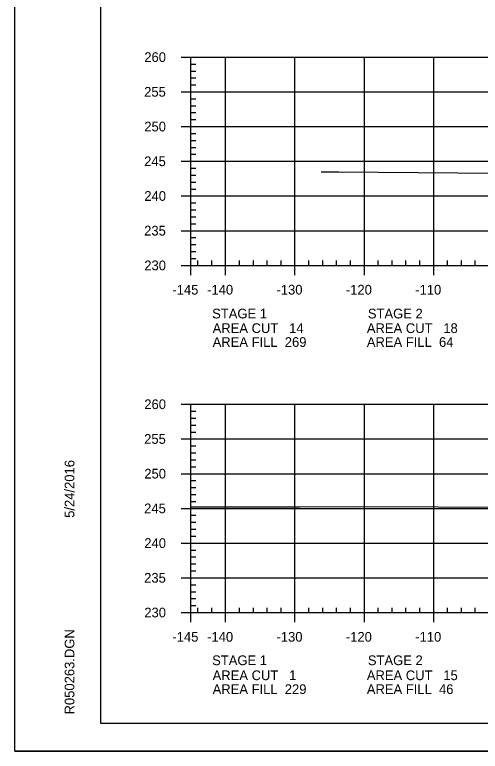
# Model space of a CAD drawing. Extents: x 1365647 to 1367999, y 387113 to 400173.
# Drawn here: x 1365723.7 to 1365790.8, y 397826.3 to 397932.4 of the extents above; entities that cross this region are included whole.
import ezdxf

# ---------------------------------------------------------------- set-up
doc = ezdxf.new("R2010")
doc.units = 0
for name, color, linetype in [('R_Axis', 7, 'Continuous'), ('R_Axis Annot', 7, 'Continuous'), ('R_Border', 7, 'Continuous'), ('R_Exist Surface', 7, 'Continuous'), ('R_Grid', 7, 'Continuous'), ('R_No Plot', 7, 'Continuous')]:
    doc.layers.add(name, color=color, linetype=linetype)

msp = doc.modelspace()

# ---------------------------------------------------------------- linework, layer by layer
at = {"layer": 'R_Axis'}
for p, q in [((1365747.69, 397926.28), (1365749.09, 397926.28)), ((1365749.09, 397896.28), (1365749.09, 397926.28)), ((1365749.09, 397925.28), (1365749.79, 397925.28)), ((1365749.09, 397924.28), (1365749.79, 397924.28)), ((1365749.09, 397923.28), (1365749.79, 397923.28)), ((1365749.09, 397922.28), (1365749.79, 397922.28)), ((1365747.69, 397921.28), (1365749.09, 397921.28)), ((1365749.09, 397920.28), (1365749.79, 397920.28)), ((1365749.09, 397919.28), (1365749.79, 397919.28)), ((1365749.09, 397918.28), (1365749.79, 397918.28)), ((1365749.09, 397917.28), (1365749.79, 397917.28)), ((1365747.69, 397916.28), (1365749.09, 397916.28)), ((1365749.09, 397915.28), (1365749.79, 397915.28)), ((1365749.09, 397914.28), (1365749.79, 397914.28)), ((1365749.09, 397913.28), (1365749.79, 397913.28)), ((1365749.09, 397912.28), (1365749.79, 397912.28)), ((1365747.69, 397911.28), (1365749.09, 397911.28)), ((1365749.09, 397910.28), (1365749.79, 397910.28)), ((1365749.09, 397909.28), (1365749.79, 397909.28)), ((1365749.09, 397908.28), (1365749.79, 397908.28)), ((1365749.09, 397907.28), (1365749.79, 397907.28)), ((1365747.69, 397906.28), (1365749.09, 397906.28)), ((1365749.09, 397905.28), (1365749.79, 397905.28)), ((1365749.09, 397904.28), (1365749.79, 397904.28)), ((1365749.09, 397903.28), (1365749.79, 397903.28)), ((1365749.09, 397902.28), (1365749.79, 397902.28)), ((1365747.69, 397901.28), (1365749.09, 397901.28)), ((1365749.09, 397900.28), (1365749.79, 397900.28)), ((1365749.09, 397899.28), (1365749.79, 397899.28)), ((1365749.09, 397898.28), (1365749.79, 397898.28)), ((1365749.09, 397897.28), (1365749.79, 397897.28)), ((1365749.09, 397896.28), (1365749.09, 397896.98)), ((1365750.09, 397896.28), (1365750.09, 397896.98)), ((1365752.09, 397896.28), (1365752.09, 397896.98)), ((1365756.09, 397896.28), (1365756.09, 397896.98)), ((1365758.09, 397896.28), (1365758.09, 397896.98)), ((1365760.09, 397896.28), (1365760.09, 397896.98)), ((1365762.09, 397896.28), (1365762.09, 397896.98)), ((1365766.09, 397896.28), (1365766.09, 397896.98)), ((1365768.09, 397896.28), (1365768.09, 397896.98)), ((1365770.09, 397896.28), (1365770.09, 397896.98)), ((1365772.09, 397896.28), (1365772.09, 397896.98)), ((1365776.09, 397896.28), (1365776.09, 397896.98)), ((1365778.09, 397896.28), (1365778.09, 397896.98)), ((1365780.09, 397896.28), (1365780.09, 397896.98)), ((1365782.09, 397896.28), (1365782.09, 397896.98)), ((1365786.09, 397896.28), (1365786.09, 397896.98)), ((1365788.09, 397896.28), (1365788.09, 397896.98)), ((1365790.09, 397896.28), (1365790.09, 397896.98)), ((1365747.69, 397896.28), (1365749.09, 397896.28)), ((1365749.09, 397896.28), (1366039.09, 397896.28)), ((1365749.09, 397894.88), (1365749.09, 397896.28)), ((1365754.09, 397894.88), (1365754.09, 397896.28)), ((1365764.09, 397894.88), (1365764.09, 397896.28)), ((1365774.09, 397894.88), (1365774.09, 397896.28)), ((1365784.09, 397894.88), (1365784.09, 397896.28)), ((1365747.69, 397876.28), (1365749.09, 397876.28)), ((1365749.09, 397846.28), (1365749.09, 397876.28)), ((1365749.09, 397875.28), (1365749.79, 397875.28)), ((1365749.09, 397874.28), (1365749.79, 397874.28)), ((1365749.09, 397873.28), (1365749.79, 397873.28)), ((1365749.09, 397872.28), (1365749.79, 397872.28)), ((1365747.69, 397871.28), (1365749.09, 397871.28)), ((1365749.09, 397870.28), (1365749.79, 397870.28)), ((1365749.09, 397869.28), (1365749.79, 397869.28)), ((1365749.09, 397868.28), (1365749.79, 397868.28)), ((1365749.09, 397867.28), (1365749.79, 397867.28)), ((1365747.69, 397866.28), (1365749.09, 397866.28)), ((1365749.09, 397865.28), (1365749.79, 397865.28)), ((1365749.09, 397864.28), (1365749.79, 397864.28)), ((1365749.09, 397863.28), (1365749.79, 397863.28)), ((1365749.09, 397862.28), (1365749.79, 397862.28)), ((1365747.69, 397861.28), (1365749.09, 397861.28)), ((1365749.09, 397860.28), (1365749.79, 397860.28)), ((1365749.09, 397859.28), (1365749.79, 397859.28)), ((1365749.09, 397858.28), (1365749.79, 397858.28)), ((1365749.09, 397857.28), (1365749.79, 397857.28)), ((1365747.69, 397856.28), (1365749.09, 397856.28)), ((1365749.09, 397855.28), (1365749.79, 397855.28)), ((1365749.09, 397854.28), (1365749.79, 397854.28)), ((1365749.09, 397853.28), (1365749.79, 397853.28)), ((1365749.09, 397852.28), (1365749.79, 397852.28)), ((1365747.69, 397851.28), (1365749.09, 397851.28)), ((1365749.09, 397850.28), (1365749.79, 397850.28)), ((1365749.09, 397849.28), (1365749.79, 397849.28)), ((1365749.09, 397848.28), (1365749.79, 397848.28)), ((1365749.09, 397847.28), (1365749.79, 397847.28)), ((1365749.09, 397846.28), (1365749.09, 397846.98)), ((1365750.09, 397846.28), (1365750.09, 397846.98)), ((1365752.09, 397846.28), (1365752.09, 397846.98)), ((1365756.09, 397846.28), (1365756.09, 397846.98)), ((1365758.09, 397846.28), (1365758.09, 397846.98)), ((1365760.09, 397846.28), (1365760.09, 397846.98)), ((1365762.09, 397846.28), (1365762.09, 397846.98)), ((1365766.09, 397846.28), (1365766.09, 397846.98)), ((1365768.09, 397846.28), (1365768.09, 397846.98)), ((1365770.09, 397846.28), (1365770.09, 397846.98)), ((1365772.09, 397846.28), (1365772.09, 397846.98)), ((1365776.09, 397846.28), (1365776.09, 397846.98)), ((1365778.09, 397846.28), (1365778.09, 397846.98)), ((1365780.09, 397846.28), (1365780.09, 397846.98)), ((1365782.09, 397846.28), (1365782.09, 397846.98)), ((1365786.09, 397846.28), (1365786.09, 397846.98)), ((1365788.09, 397846.28), (1365788.09, 397846.98)), ((1365790.09, 397846.28), (1365790.09, 397846.98)), ((1365747.69, 397846.28), (1365749.09, 397846.28)), ((1365749.09, 397846.28), (1366039.09, 397846.28)), ((1365749.09, 397844.88), (1365749.09, 397846.28)), ((1365754.09, 397844.88), (1365754.09, 397846.28)), ((1365764.09, 397844.88), (1365764.09, 397846.28)), ((1365774.09, 397844.88), (1365774.09, 397846.28)), ((1365784.09, 397844.88), (1365784.09, 397846.28))]:
    msp.add_line(p, q, dxfattribs=at)
at = {"layer": 'R_Border'}
for p, q in [((1365736.09, 397830.28), (1365736.09, 398035.74)), ((1365736.09, 397830.28), (1365736.09, 397830.28)), ((1366052.27, 397830.28), (1365736.09, 397830.28))]:
    msp.add_line(p, q, dxfattribs=at)
at = {"layer": 'R_Exist Surface'}
for points in [[(1365767.88, 397909.78), (1365769.46, 397909.78), (1365770.39, 397909.78), (1365799.01, 397909.5), (1365811.93, 397909.41), (1365827.12, 397909.5), (1365829.51, 397909.52), (1365835.23, 397909.24), (1365842.81, 397908.9), (1365844.17, 397908.72), (1365851.69, 397908.1), (1365853.75, 397908.66), (1365855.87, 397909.22), (1365859.06, 397909.57), (1365860.92, 397909.8), (1365867.65, 397911.92), (1365872.48, 397913.41), (1365874.34, 397913.49), (1365875.99, 397913.6), (1365878.03, 397913.75), (1365880.48, 397913.95)], [(1365749.09, 397861.5), (1365754.24, 397861.52), (1365764.81, 397861.51), (1365772.62, 397861.54), (1365784.7, 397861.49), (1365792.06, 397861.48), (1365803.18, 397861.43), (1365811.01, 397861.41), (1365820.75, 397861.3), (1365821.3, 397861.29), (1365822.26, 397861.28), (1365830.72, 397861.25), (1365835.61, 397860.5), (1365839.51, 397859.97), (1365845.1, 397859.73), (1365854.79, 397859.45), (1365857.04, 397859.7), (1365859.36, 397859.95), (1365867.26, 397862.1), (1365872.6, 397863.54), (1365873.76, 397863.55), (1365875.26, 397863.57), (1365876.81, 397863.56), (1365878.57, 397863.7)]]:
    msp.add_lwpolyline(points, dxfattribs=at)
at = {"layer": 'R_Grid'}
for p, q in [((1365749.09, 397926.28), (1366039.09, 397926.28)), ((1365749.09, 397896.28), (1365749.09, 397926.28)), ((1365754.09, 397896.28), (1365754.09, 397926.28)), ((1365764.09, 397896.28), (1365764.09, 397926.28)), ((1365774.09, 397896.28), (1365774.09, 397926.28)), ((1365784.09, 397896.28), (1365784.09, 397926.28)), ((1365749.09, 397921.28), (1366039.09, 397921.28)), ((1365749.09, 397916.28), (1365749.09, 397916.28)), ((1365749.09, 397916.28), (1366039.09, 397916.28)), ((1365749.09, 397911.28), (1366039.09, 397911.28)), ((1365749.09, 397906.28), (1366039.09, 397906.28)), ((1365749.09, 397901.28), (1366039.09, 397901.28)), ((1365749.09, 397896.28), (1366039.09, 397896.28)), ((1365749.09, 397876.28), (1366039.09, 397876.28)), ((1365749.09, 397846.28), (1365749.09, 397876.28)), ((1365754.09, 397846.28), (1365754.09, 397876.28)), ((1365764.09, 397846.28), (1365764.09, 397876.28)), ((1365774.09, 397846.28), (1365774.09, 397876.28)), ((1365784.09, 397846.28), (1365784.09, 397876.28)), ((1365749.09, 397871.28), (1366039.09, 397871.28)), ((1365749.09, 397866.28), (1366039.09, 397866.28)), ((1365749.09, 397861.28), (1366039.09, 397861.28)), ((1365749.09, 397856.28), (1366039.09, 397856.28)), ((1365749.09, 397851.28), (1366039.09, 397851.28)), ((1365749.09, 397846.28), (1366039.09, 397846.28))]:
    msp.add_line(p, q, dxfattribs=at)
at = {"layer": 'R_No Plot'}
msp.add_line((1365723.69, 397826.3), (1366057.03, 397826.3), dxfattribs=at)
msp.add_lwpolyline([(1365723.69, 398039.63), (1366057.03, 398039.63), (1366057.03, 397826.3), (1365723.69, 397826.3)], close=True, dxfattribs=at)

# ---------------------------------------------------------------- texts
at = {"layer": 'R_Axis Annot'}
for s, p in [('260', (1365742.37, 397925.58)), ('255', (1365742.35, 397920.58)), ('250', (1365742.37, 397915.58)), ('245', (1365742.35, 397910.58)), ('240', (1365742.37, 397905.58)), ('235', (1365742.35, 397900.58)), ('230', (1365742.37, 397895.58)), ('-140', (1365751.43, 397892.08)), ('-130', (1365761.43, 397892.08)), ('-120', (1365771.43, 397892.08)), ('-110', (1365781.43, 397892.08)), ('-145', (1365746.42, 397892.08)), ('STAGE 1', (1365752.15, 397888.64)), ('STAGE 2', (1365774.6, 397888.64)), ('AREA CUT   14', (1365752.22, 397886.54)), ('AREA CUT   18', (1365774.45, 397886.54)), ('AREA FILL  269', (1365752.22, 397884.54)), ('AREA FILL  64', (1365774.45, 397884.54)), ('260', (1365742.37, 397875.58)), ('255', (1365742.35, 397870.58)), ('250', (1365742.37, 397865.58)), ('245', (1365742.35, 397860.58)), ('240', (1365742.37, 397855.58)), ('235', (1365742.35, 397850.58)), ('230', (1365742.37, 397845.58)), ('-145', (1365746.42, 397842.08)), ('-140', (1365751.43, 397842.08)), ('-130', (1365761.43, 397842.08)), ('-120', (1365771.43, 397842.08)), ('-110', (1365781.43, 397842.08)), ('STAGE 1', (1365752.15, 397838.7)), ('STAGE 2', (1365774.6, 397838.7)), ('AREA CUT   1', (1365752.22, 397836.54)), ('AREA CUT   15', (1365774.45, 397836.54)), ('AREA FILL  229', (1365752.22, 397834.54)), ('AREA FILL  46', (1365774.45, 397834.54))]:
    msp.add_text(s, height=1.4, dxfattribs=at).set_placement(p)
at = {"layer": 'R_Border'}
for s, p in [('5/24/2016', (1365732.29, 397859.92)), ('R050263.DGN', (1365732.29, 397831.6))]:
    msp.add_text(s, height=1.4, rotation=90, dxfattribs=at).set_placement(p)

doc.saveas('drawing.dxf')
